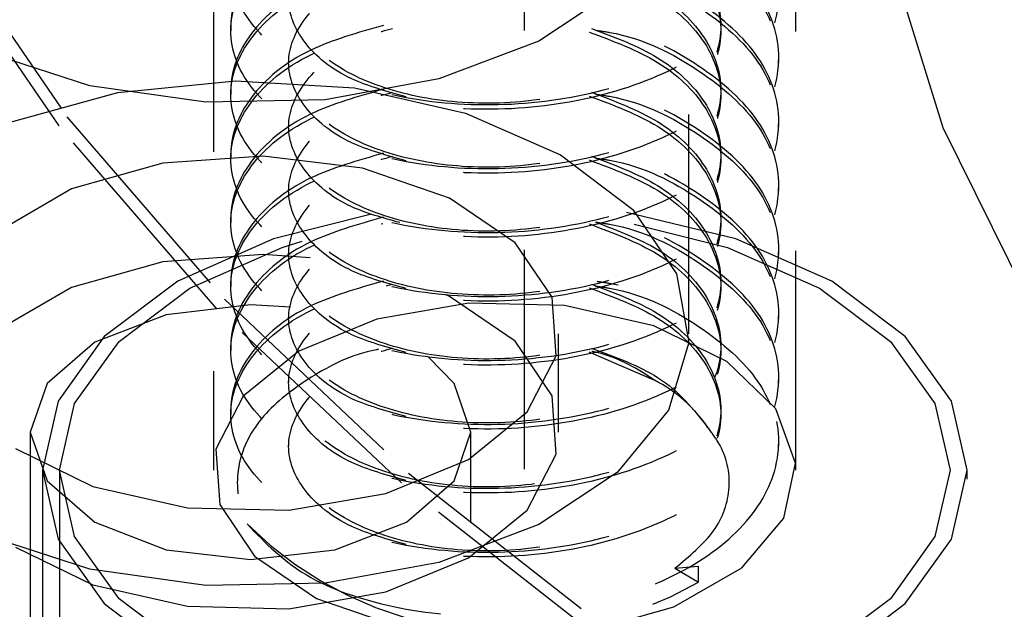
# Model space of a CAD drawing. Header units: inches. Extents: x 1907 to 2452, y -210 to -54.
# Tile 305 of 656: x 1990.757 to 1991.206, y -192.896 to -192.627. Entities that reach past the tile are written whole.
import ezdxf

# ---------------------------------------------------------------- set-up
doc = ezdxf.new("R2010")
doc.units = ezdxf.units.IN
doc.header["$LTSCALE"] = 0.5
doc.header["$MEASUREMENT"] = 0
doc.linetypes.add('HIDDEN', pattern=[0.225, 0.15, -0.075])
doc.layers.add('SID-M-H', color=4, linetype='HIDDEN')

msp = doc.modelspace()

# ---------------------------------------------------------------- linework, layer by layer
at = {"layer": 'SID-M-H'}
for p, q in [((1990.84559, -191.78739), (1990.84559, -192.83256)), ((1991.11121, -192.83256), (1991.11121, -191.78739)), ((1990.98745, -193.23211), (1990.98745, -192.44318)), ((1991.06245, -192.77036), (1991.06245, -192.54989)), ((1990.71946, -192.58506), (1990.77867, -192.67149)), ((1990.7751, -192.6756), (1990.71577, -192.58899)), ((1991.15422, -192.59893), (1991.17824, -192.67629)), ((1991.02969, -192.61322), (1990.99389, -192.63692)), ((1990.8534, -192.63003), (1990.8534, -192.63216)), ((1990.99389, -192.63692), (1990.94835, -192.65416)), ((1990.78908, -192.6573), (1990.7416, -192.64189)), ((1990.87982, -192.64461), (1990.87982, -192.64674)), ((1991.1034, -192.64674), (1991.1034, -192.64461)), ((1990.94835, -192.65416), (1990.89643, -192.66367)), ((1990.842, -192.66475), (1990.78908, -192.6573)), ((1990.80195, -192.66031), (1990.85562, -192.65497)), ((1990.8534, -192.6592), (1990.8534, -192.66132)), ((1990.85562, -192.65497), (1990.9098, -192.65819)), ((1990.9098, -192.65819), (1990.96047, -192.66972)), ((1990.75276, -192.67382), (1990.80195, -192.66031)), ((1990.89643, -192.66367), (1990.842, -192.66475)), ((1990.77867, -192.67149), (1990.85052, -192.75466)), ((1990.96047, -192.66972), (1991.00387, -192.68872)), ((1990.8471, -192.75895), (1990.7751, -192.6756)), ((1990.87982, -192.67378), (1990.87982, -192.6759)), ((1991.1034, -192.6759), (1991.1034, -192.67378)), ((1991.17824, -192.67629), (1991.21569, -192.75185)), ((1990.86826, -192.68932), (1990.82236, -192.69262)), ((1990.8534, -192.68836), (1990.8534, -192.69048)), ((1990.91352, -192.6948), (1990.86826, -192.68932)), ((1991.00387, -192.68872), (1991.03678, -192.71377)), ((1990.82236, -192.69262), (1990.78081, -192.70435)), ((1990.95325, -192.70847), (1990.91352, -192.6948)), ((1990.87982, -192.70294), (1990.87982, -192.70507)), ((1991.1034, -192.70507), (1991.1034, -192.70294)), ((1990.78081, -192.70435), (1990.7481, -192.72323)), ((1990.98315, -192.72884), (1990.95325, -192.70847)), ((1990.8534, -192.71752), (1990.8534, -192.71965)), ((1990.91708, -192.71605), (1990.87293, -192.72711)), ((1991.08387, -192.72711), (1991.03397, -192.71509)), ((1991.03678, -192.71377), (1991.05676, -192.74302)), ((1991.03742, -192.72036), (1991.07996, -192.73101)), ((1990.87293, -192.72711), (1990.82924, -192.74646)), ((1990.83477, -192.74965), (1990.87684, -192.73101)), ((1990.87684, -192.73101), (1990.88593, -192.72816)), ((1990.99996, -192.75372), (1990.98315, -192.72884)), ((1991.07996, -192.73101), (1991.12203, -192.74965)), ((1991.12756, -192.74646), (1991.08387, -192.72711)), ((1990.86826, -192.73423), (1990.82236, -192.73753)), ((1990.88965, -192.7357), (1990.86826, -192.73423)), ((1990.87982, -192.7321), (1990.87982, -192.73423)), ((1991.1034, -192.73423), (1991.1034, -192.7321)), ((1990.82236, -192.73753), (1990.78081, -192.74926)), ((1991.05676, -192.74302), (1991.06233, -192.7743)), ((1990.82924, -192.74646), (1990.79572, -192.77168)), ((1990.8534, -192.74668), (1990.8534, -192.74881)), ((1991.16108, -192.77168), (1991.12756, -192.74646)), ((1990.78081, -192.74926), (1990.7481, -192.76814)), ((1990.80249, -192.77393), (1990.83477, -192.74965)), ((1990.95325, -192.75338), (1990.95131, -192.75244)), ((1990.98315, -192.77375), (1990.95325, -192.75338)), ((1991.12203, -192.74965), (1991.15431, -192.77393)), ((1990.86245, -192.75725), (1990.82399, -192.76167)), ((1990.85052, -192.75466), (1990.93449, -192.83396)), ((1990.88068, -192.75822), (1990.86245, -192.75725)), ((1990.96197, -192.75648), (1990.92007, -192.76368)), ((1991.00566, -192.75753), (1990.96197, -192.75648)), ((1991.00187, -192.78039), (1990.99996, -192.75372)), ((1991.04638, -192.7667), (1991.00566, -192.75753)), ((1990.82399, -192.76167), (1990.79138, -192.77425)), ((1990.93125, -192.83841), (1990.8471, -192.75895)), ((1990.87982, -192.76126), (1990.87982, -192.76339)), ((1991.1034, -192.76339), (1991.1034, -192.76126)), ((1990.92007, -192.76368), (1990.88449, -192.77835)), ((1991.07975, -192.78301), (1991.04638, -192.7667)), ((1991.00295, -192.81527), (1991.00295, -192.77036)), ((1990.79138, -192.77425), (1990.7696, -192.79307)), ((1990.79572, -192.77168), (1990.77465, -192.80105)), ((1990.7822, -192.80222), (1990.80249, -192.77393)), ((1990.8534, -192.77584), (1990.8534, -192.77797)), ((1990.99996, -192.79863), (1990.98315, -192.77375)), ((1991.06233, -192.7743), (1991.05308, -192.80529)), ((1991.15431, -192.77393), (1991.1746, -192.80222)), ((1991.18215, -192.80105), (1991.16108, -192.77168)), ((1990.88449, -192.77835), (1990.85908, -192.79889)), ((1990.98867, -192.80598), (1991.00187, -192.78039)), ((1991.01676, -192.77865), (1991.04675, -192.79156)), ((1990.9553, -192.79307), (1990.94361, -192.78105)), ((1991.10213, -192.80469), (1991.07975, -192.78301)), ((1990.7696, -192.79307), (1990.76195, -192.81527)), ((1990.87982, -192.79043), (1990.87982, -192.79255)), ((1990.96295, -192.81527), (1990.9553, -192.79307)), ((1991.1034, -192.79255), (1991.1034, -192.79043)), ((1990.77465, -192.80105), (1990.76746, -192.83256)), ((1990.77528, -192.83256), (1990.7822, -192.80222)), ((1990.85908, -192.79889), (1990.84661, -192.82308)), ((1991.00187, -192.8253), (1990.99996, -192.79863)), ((1991.1746, -192.80222), (1991.18153, -192.83256)), ((1991.18934, -192.83256), (1991.18215, -192.80105)), ((1990.8534, -192.80501), (1990.8534, -192.80713)), ((1990.9618, -192.82771), (1990.98867, -192.80598)), ((1991.05308, -192.80529), (1991.02969, -192.83368)), ((1991.1111, -192.8294), (1991.10213, -192.80469)), ((1990.76195, -192.81527), (1990.76195, -194.85662)), ((1990.76195, -192.81527), (1990.7696, -192.83747)), ((1990.9553, -192.83747), (1990.96295, -192.81527)), ((1990.96295, -194.85662), (1990.96295, -192.81527)), ((1990.87982, -192.81959), (1990.87982, -192.82171)), ((1991.1034, -192.82171), (1991.1034, -192.81959)), ((1990.75524, -192.82278), (1990.79053, -192.84004)), ((1990.84661, -192.82308), (1990.84841, -192.8483)), ((1990.98867, -192.85089), (1991.00187, -192.8253)), ((1990.92416, -192.84323), (1990.9618, -192.82771)), ((1991.10569, -192.85444), (1991.1111, -192.8294)), ((1990.76746, -192.83256), (1990.76746, -193.0367)), ((1990.76746, -192.83256), (1990.77465, -192.86408)), ((1990.77528, -192.83256), (1990.77528, -193.02004)), ((1990.7822, -192.86291), (1990.77528, -192.83256)), ((1990.93449, -192.83396), (1991.02996, -192.9088)), ((1991.02969, -192.83368), (1990.99389, -192.85738)), ((1991.18153, -192.83256), (1991.1746, -192.86291)), ((1991.18153, -193.02004), (1991.18153, -192.83256)), ((1991.18215, -192.86408), (1991.18934, -192.83256)), ((1991.18934, -193.0367), (1991.18934, -192.83256)), ((1990.7696, -192.83747), (1990.79138, -192.8563)), ((1991.02692, -192.9134), (1990.93125, -192.83841)), ((1990.93351, -192.8563), (1990.9553, -192.83747)), ((1990.79053, -192.84004), (1990.83362, -192.84974)), ((1990.87983, -192.85085), (1990.92416, -192.84323)), ((1990.83362, -192.84974), (1990.87983, -192.85085)), ((1990.84841, -192.8483), (1990.86431, -192.87181)), ((1990.9618, -192.87262), (1990.98867, -192.85089)), ((1990.79138, -192.8563), (1990.82399, -192.86887)), ((1990.90091, -192.86887), (1990.93351, -192.8563)), ((1991.08649, -192.87712), (1991.10569, -192.85444)), ((1990.99389, -192.85738), (1990.94835, -192.87463)), ((1990.78908, -192.87777), (1990.7416, -192.86236)), ((1990.77465, -192.86408), (1990.79572, -192.89345)), ((1990.80249, -192.8912), (1990.7822, -192.86291)), ((1991.1746, -192.86291), (1991.15431, -192.8912)), ((1991.16108, -192.89345), (1991.18215, -192.86408)), ((1990.75524, -192.86769), (1990.79053, -192.88495)), ((1990.82399, -192.86887), (1990.86245, -192.87329)), ((1990.86245, -192.87329), (1990.90091, -192.86887)), ((1990.86431, -192.87181), (1990.89256, -192.89107)), ((1990.94835, -192.87463), (1990.89643, -192.88414)), ((1990.92416, -192.88814), (1990.9618, -192.87262)), ((1990.842, -192.88521), (1990.78908, -192.87777)), ((1991.05557, -192.89496), (1991.08649, -192.87712)), ((1991.05598, -192.87735), (1991.06679, -192.87638)), ((1991.05598, -192.87735), (1991.06679, -192.88359)), ((1991.06679, -192.88359), (1991.06679, -192.87638)), ((1990.79053, -192.88495), (1990.83362, -192.89465)), ((1990.89643, -192.88414), (1990.842, -192.88521)), ((1990.87983, -192.89576), (1990.92416, -192.88814)), ((1990.83477, -192.91548), (1990.80249, -192.8912)), ((1990.89256, -192.89107), (1990.93012, -192.90399)), ((1991.15431, -192.8912), (1991.12203, -192.91548)), ((1990.79572, -192.89345), (1990.82924, -192.91867)), ((1990.83362, -192.89465), (1990.87983, -192.89576)), ((1991.0163, -192.90605), (1991.05557, -192.89496)), ((1991.12756, -192.91867), (1991.16108, -192.89345))]:
    msp.add_line(p, q, dxfattribs=at)
for centre, radius, start, end in [((1991.01642, -192.85018), 0.06601, 34.0512, 62.6467), ((1990.98107, -192.73625), 0.17046, 225.1458, 300.1891)]:
    msp.add_arc(centre, radius, start, end, dxfattribs=at)
for points, knots in [([(1990.92303, -192.54224), (1990.91138, -192.54555), (1990.88541, -192.55293), (1990.86008, -192.57454), (1990.8501, -192.60082), (1990.85992, -192.6274), (1990.88771, -192.64958), (1990.92932, -192.66381), (1990.9784, -192.66762), (1991.02748, -192.66016), (1991.06909, -192.64229), (1991.0969, -192.61643), (1991.10663, -192.58634), (1991.09697, -192.55595), (1991.06879, -192.53096), (1991.0404, -192.51609), (1991.02244, -192.51355), (1991.02053, -192.51328)], [0, 0, 0, 0, 0.058434, 0.130204, 0.201974, 0.273743, 0.345513, 0.417283, 0.489053, 0.560823, 0.632592, 0.704362, 0.776132, 0.847902, 0.919672, 0.991442, 1, 1, 1, 1]), ([(1991.01982, -192.5153), (1991.02197, -192.5156), (1991.04017, -192.51816), (1991.0688, -192.53307), (1991.09697, -192.55808), (1991.10663, -192.58846), (1991.0969, -192.61856), (1991.06909, -192.64442), (1991.02748, -192.66229), (1990.9784, -192.66975), (1990.92932, -192.66593), (1990.88771, -192.6517), (1990.85992, -192.62952), (1990.85011, -192.60295), (1990.86005, -192.57665), (1990.88599, -192.55469), (1990.91279, -192.54713), (1990.92525, -192.54361)], [0, 0, 0, 0, 0.009576, 0.08099, 0.152403, 0.223817, 0.295231, 0.366644, 0.438058, 0.509471, 0.580885, 0.652298, 0.723712, 0.795126, 0.866539, 0.937953, 1, 1, 1, 1]), ([(1990.92303, -192.5714), (1990.91138, -192.57471), (1990.88541, -192.58209), (1990.86008, -192.6037), (1990.8501, -192.62999), (1990.85992, -192.65656), (1990.88771, -192.67874), (1990.92932, -192.69297), (1990.9784, -192.69678), (1991.02748, -192.68932), (1991.06909, -192.67145), (1991.0969, -192.6456), (1991.10663, -192.6155), (1991.09697, -192.58512), (1991.06879, -192.56012), (1991.0404, -192.54526), (1991.02244, -192.54271), (1991.02053, -192.54244)], [0, 0, 0, 0, 0.058434, 0.130204, 0.201974, 0.273743, 0.345513, 0.417283, 0.489053, 0.560823, 0.632592, 0.704362, 0.776132, 0.847902, 0.919672, 0.991442, 1, 1, 1, 1]), ([(1991.01982, -192.54446), (1991.02197, -192.54476), (1991.04017, -192.54732), (1991.0688, -192.56223), (1991.09697, -192.58725), (1991.10663, -192.61763), (1991.0969, -192.64772), (1991.06909, -192.67358), (1991.02748, -192.69145), (1990.9784, -192.69891), (1990.92932, -192.6951), (1990.88771, -192.68087), (1990.85992, -192.65868), (1990.85011, -192.63212), (1990.86005, -192.60581), (1990.88599, -192.58385), (1990.91279, -192.57629), (1990.92525, -192.57277)], [0, 0, 0, 0, 0.009576, 0.08099, 0.152403, 0.223817, 0.295231, 0.366644, 0.438058, 0.509471, 0.580885, 0.652298, 0.723712, 0.795126, 0.866539, 0.937953, 1, 1, 1, 1]), ([(1991.0179, -192.54361), (1991.0286, -192.54763), (1991.05065, -192.55592), (1991.07176, -192.57681), (1991.07957, -192.60084), (1991.07184, -192.62505), (1991.04992, -192.6458), (1991.01711, -192.66029), (1990.9784, -192.66655), (1990.93969, -192.66393), (1990.90687, -192.65309), (1990.88497, -192.63599), (1990.87719, -192.6154), (1990.88518, -192.59514), (1990.90308, -192.57957), (1990.92073, -192.5746), (1990.9272, -192.57277)], [0, 0, 0, 0, 0.06985, 0.143796, 0.217743, 0.29169, 0.365636, 0.439583, 0.513529, 0.587476, 0.661422, 0.735369, 0.809316, 0.883262, 0.957209, 1, 1, 1, 1]), ([(1991.01696, -192.54532), (1991.02801, -192.54947), (1991.0504, -192.55786), (1991.07176, -192.57892), (1991.0796, -192.603), (1991.07174, -192.62705), (1991.05115, -192.64757), (1991.02983, -192.65563), (1991.01982, -192.65941)], [0, 0, 0, 0, 0.166236, 0.336934, 0.507632, 0.678329, 0.849027, 1, 1, 1, 1]), ([(1990.92303, -192.60056), (1990.91138, -192.60387), (1990.88541, -192.61125), (1990.86008, -192.63286), (1990.8501, -192.65915), (1990.85992, -192.68572), (1990.88771, -192.7079), (1990.92932, -192.72213), (1990.9784, -192.72594), (1991.02748, -192.71849), (1991.06909, -192.70062), (1991.0969, -192.67476), (1991.10663, -192.64466), (1991.09697, -192.61428), (1991.06879, -192.58929), (1991.0404, -192.57442), (1991.02244, -192.57188), (1991.02053, -192.57161)], [0, 0, 0, 0, 0.058434, 0.130204, 0.201974, 0.273743, 0.345513, 0.417283, 0.489053, 0.560823, 0.632592, 0.704362, 0.776132, 0.847902, 0.919672, 0.991442, 1, 1, 1, 1]), ([(1991.01982, -192.57362), (1991.02197, -192.57393), (1991.04017, -192.57648), (1991.0688, -192.5914), (1991.09697, -192.61641), (1991.10663, -192.64679), (1991.0969, -192.67688), (1991.06909, -192.70274), (1991.02748, -192.72061), (1990.9784, -192.72807), (1990.92932, -192.72426), (1990.88771, -192.71003), (1990.85992, -192.68784), (1990.85011, -192.66128), (1990.86005, -192.63497), (1990.88599, -192.61302), (1990.91279, -192.60545), (1990.92525, -192.60193)], [0, 0, 0, 0, 0.009576, 0.08099, 0.152403, 0.223817, 0.295231, 0.366644, 0.438058, 0.509471, 0.580885, 0.652298, 0.723712, 0.795126, 0.866539, 0.937953, 1, 1, 1, 1]), ([(1991.0179, -192.57277), (1991.0286, -192.5768), (1991.05065, -192.58508), (1991.07176, -192.60598), (1991.07957, -192.63), (1991.07184, -192.65421), (1991.04992, -192.67497), (1991.01711, -192.68945), (1990.9784, -192.69571), (1990.93969, -192.69309), (1990.90687, -192.68225), (1990.88497, -192.66515), (1990.87719, -192.64456), (1990.88518, -192.6243), (1990.90308, -192.60873), (1990.92073, -192.60376), (1990.9272, -192.60193)], [0, 0, 0, 0, 0.06985, 0.143796, 0.217743, 0.29169, 0.365636, 0.439583, 0.513529, 0.587476, 0.661422, 0.735369, 0.809316, 0.883262, 0.957209, 1, 1, 1, 1]), ([(1990.93337, -192.66229), (1990.92467, -192.6599), (1990.90471, -192.65443), (1990.88512, -192.63797), (1990.87715, -192.61756), (1990.88521, -192.59726), (1990.90282, -192.58186), (1990.92009, -192.57696), (1990.92621, -192.57523)], [0, 0, 0, 0, 0.14505, 0.333051, 0.521052, 0.709054, 0.897055, 1, 1, 1, 1]), ([(1991.01696, -192.57448), (1991.02801, -192.57863), (1991.0504, -192.58703), (1991.07176, -192.60809), (1991.0796, -192.63217), (1991.07174, -192.65621), (1991.05115, -192.67673), (1991.02983, -192.68479), (1991.01982, -192.68857)], [0, 0, 0, 0, 0.1662364, 0.3369341, 0.5076317, 0.6783294, 0.8490271, 1, 1, 1, 1]), ([(1990.92303, -192.62973), (1990.91138, -192.63304), (1990.88541, -192.64041), (1990.86008, -192.66202), (1990.8501, -192.68831), (1990.85992, -192.71488), (1990.88771, -192.73706), (1990.92932, -192.75129), (1990.9784, -192.75511), (1991.02748, -192.74765), (1991.06909, -192.72978), (1991.0969, -192.70392), (1991.10663, -192.67382), (1991.09697, -192.64344), (1991.06879, -192.61845), (1991.0404, -192.60358), (1991.02244, -192.60104), (1991.02053, -192.60077)], [0, 0, 0, 0, 0.058434, 0.130204, 0.201974, 0.273743, 0.345513, 0.417283, 0.489053, 0.560823, 0.632592, 0.704362, 0.776132, 0.847902, 0.919672, 0.991442, 1, 1, 1, 1]), ([(1991.01982, -192.60279), (1991.02197, -192.60309), (1991.04017, -192.60564), (1991.0688, -192.62056), (1991.09697, -192.64557), (1991.10663, -192.67595), (1991.0969, -192.70605), (1991.06909, -192.73191), (1991.02748, -192.74977), (1990.9784, -192.75723), (1990.92932, -192.75342), (1990.88771, -192.73919), (1990.85992, -192.71701), (1990.85011, -192.69044), (1990.86005, -192.66413), (1990.88599, -192.64218), (1990.91279, -192.63461), (1990.92525, -192.6311)], [0, 0, 0, 0, 0.009576, 0.08099, 0.152403, 0.223817, 0.295231, 0.366644, 0.438058, 0.509471, 0.580885, 0.652298, 0.723712, 0.795126, 0.866539, 0.937953, 1, 1, 1, 1]), ([(1991.0179, -192.60193), (1991.0286, -192.60596), (1991.05065, -192.61424), (1991.07176, -192.63514), (1991.07957, -192.65917), (1991.07184, -192.68337), (1991.04992, -192.70413), (1991.01711, -192.71861), (1990.9784, -192.72488), (1990.93969, -192.72226), (1990.90687, -192.71142), (1990.88497, -192.69431), (1990.87719, -192.67372), (1990.88518, -192.65346), (1990.90308, -192.6379), (1990.92073, -192.63292), (1990.9272, -192.6311)], [0, 0, 0, 0, 0.06985, 0.143796, 0.217743, 0.29169, 0.365636, 0.439583, 0.513529, 0.587476, 0.661422, 0.735369, 0.809316, 0.883262, 0.957209, 1, 1, 1, 1]), ([(1990.93337, -192.69145), (1990.92467, -192.68906), (1990.90471, -192.68359), (1990.88512, -192.66713), (1990.87715, -192.64672), (1990.88521, -192.62643), (1990.90282, -192.61102), (1990.92009, -192.60612), (1990.92621, -192.60439)], [0, 0, 0, 0, 0.14505, 0.333051, 0.521052, 0.709054, 0.897055, 1, 1, 1, 1]), ([(1991.01696, -192.60365), (1991.02801, -192.60779), (1991.0504, -192.61619), (1991.07176, -192.63725), (1991.07959, -192.66132), (1991.07176, -192.68539), (1991.0504, -192.70646), (1991.02801, -192.71486), (1991.01696, -192.719)], [0, 0, 0, 0, 0.163734, 0.331862, 0.49999, 0.668118, 0.836246, 1, 1, 1, 1]), ([(1990.92303, -192.65889), (1990.91138, -192.6622), (1990.88541, -192.66957), (1990.86008, -192.69119), (1990.8501, -192.71747), (1990.85992, -192.74404), (1990.88771, -192.76623), (1990.92932, -192.78046), (1990.9784, -192.78427), (1991.02748, -192.77681), (1991.06909, -192.75894), (1991.0969, -192.73308), (1991.10663, -192.70299), (1991.09697, -192.6726), (1991.06879, -192.64761), (1991.0404, -192.63274), (1991.02244, -192.6302), (1991.02053, -192.62993)], [0, 0, 0, 0, 0.058434, 0.130204, 0.201974, 0.273743, 0.345513, 0.417283, 0.489053, 0.560823, 0.632592, 0.704362, 0.776132, 0.847902, 0.919672, 0.991442, 1, 1, 1, 1]), ([(1991.01982, -192.63195), (1991.02197, -192.63225), (1991.04017, -192.6348), (1991.0688, -192.64972), (1991.09697, -192.67473), (1991.10663, -192.70511), (1991.0969, -192.73521), (1991.06909, -192.76107), (1991.02748, -192.77894), (1990.9784, -192.7864), (1990.92932, -192.78258), (1990.88771, -192.76835), (1990.85992, -192.74617), (1990.85011, -192.7196), (1990.86005, -192.6933), (1990.88599, -192.67134), (1990.91279, -192.66378), (1990.92525, -192.66026)], [0, 0, 0, 0, 0.009576, 0.08099, 0.152403, 0.223817, 0.295231, 0.366644, 0.438058, 0.509471, 0.580885, 0.652298, 0.723712, 0.795126, 0.866539, 0.937953, 1, 1, 1, 1]), ([(1991.0179, -192.6311), (1991.0286, -192.63512), (1991.05065, -192.64341), (1991.07176, -192.6643), (1991.07957, -192.68833), (1991.07184, -192.71253), (1991.04992, -192.73329), (1991.01711, -192.74777), (1990.9784, -192.75404), (1990.93969, -192.75142), (1990.90687, -192.74058), (1990.88497, -192.72348), (1990.87719, -192.70288), (1990.88518, -192.68262), (1990.90308, -192.66706), (1990.92073, -192.66208), (1990.9272, -192.66026)], [0, 0, 0, 0, 0.0698499, 0.1437965, 0.217743, 0.2916896, 0.3656361, 0.4395827, 0.5135293, 0.5874758, 0.6614224, 0.735369, 0.8093155, 0.8832621, 0.9572087, 1, 1, 1, 1]), ([(1990.93047, -192.71966), (1990.92282, -192.71753), (1990.90394, -192.71229), (1990.88516, -192.69627), (1990.87714, -192.67589), (1990.88521, -192.65559), (1990.90282, -192.64018), (1990.92009, -192.63528), (1990.92621, -192.63355)], [0, 0, 0, 0, 0.130209, 0.321474, 0.512738, 0.704003, 0.895268, 1, 1, 1, 1]), ([(1991.01696, -192.63281), (1991.02801, -192.63695), (1991.0504, -192.64535), (1991.07176, -192.66641), (1991.0796, -192.69049), (1991.07174, -192.71454), (1991.05115, -192.73505), (1991.02983, -192.74311), (1991.01982, -192.74689)], [0, 0, 0, 0, 0.166236, 0.336934, 0.507632, 0.678329, 0.849027, 1, 1, 1, 1]), ([(1990.92303, -192.68805), (1990.91138, -192.69136), (1990.88541, -192.69874), (1990.86008, -192.72035), (1990.8501, -192.74663), (1990.85992, -192.77321), (1990.88771, -192.79539), (1990.92932, -192.80962), (1990.9784, -192.81343), (1991.02748, -192.80597), (1991.06909, -192.7881), (1991.0969, -192.76224), (1991.10663, -192.73215), (1991.09697, -192.70176), (1991.06879, -192.67677), (1991.0404, -192.6619), (1991.02244, -192.65936), (1991.02053, -192.65909)], [0, 0, 0, 0, 0.058434, 0.130204, 0.201974, 0.273743, 0.345513, 0.417283, 0.489053, 0.560823, 0.632592, 0.704362, 0.776132, 0.847902, 0.919672, 0.991442, 1, 1, 1, 1]), ([(1991.01982, -192.66111), (1991.02197, -192.66141), (1991.04017, -192.66397), (1991.0688, -192.67888), (1991.09697, -192.7039), (1991.10663, -192.73427), (1991.0969, -192.76437), (1991.06909, -192.79023), (1991.02748, -192.8081), (1990.9784, -192.81556), (1990.92932, -192.81175), (1990.88771, -192.79751), (1990.85992, -192.77533), (1990.85011, -192.74877), (1990.86005, -192.72246), (1990.88599, -192.7005), (1990.91279, -192.69294), (1990.92525, -192.68942)], [0, 0, 0, 0, 0.009576, 0.08099, 0.152403, 0.223817, 0.295231, 0.366644, 0.438058, 0.509471, 0.580885, 0.652298, 0.723712, 0.795126, 0.866539, 0.937953, 1, 1, 1, 1]), ([(1991.0179, -192.66026), (1991.0286, -192.66428), (1991.05065, -192.67257), (1991.07176, -192.69346), (1991.07957, -192.71749), (1991.07184, -192.7417), (1991.04992, -192.76245), (1991.01711, -192.77693), (1990.9784, -192.7832), (1990.93969, -192.78058), (1990.90687, -192.76974), (1990.88497, -192.75264), (1990.87719, -192.73205), (1990.88518, -192.71179), (1990.90308, -192.69622), (1990.92073, -192.69125), (1990.9272, -192.68942)], [0, 0, 0, 0, 0.06985, 0.143796, 0.217743, 0.29169, 0.365636, 0.439583, 0.513529, 0.587476, 0.661422, 0.735369, 0.809316, 0.883262, 0.957209, 1, 1, 1, 1]), ([(1990.93337, -192.74977), (1990.92467, -192.74739), (1990.90471, -192.74191), (1990.88512, -192.72545), (1990.87715, -192.70505), (1990.88521, -192.68475), (1990.90282, -192.66934), (1990.92009, -192.66444), (1990.92621, -192.66271)], [0, 0, 0, 0, 0.14505, 0.333051, 0.521052, 0.709054, 0.897055, 1, 1, 1, 1]), ([(1991.01696, -192.66197), (1991.02801, -192.66611), (1991.0504, -192.67451), (1991.07176, -192.69557), (1991.0796, -192.71965), (1991.07174, -192.7437), (1991.05115, -192.76422), (1991.02983, -192.77227), (1991.01982, -192.77606)], [0, 0, 0, 0, 0.166236, 0.336934, 0.507632, 0.678329, 0.849027, 1, 1, 1, 1]), ([(1990.92303, -192.71721), (1990.91138, -192.72052), (1990.88541, -192.7279), (1990.86008, -192.74951), (1990.8501, -192.7758), (1990.85992, -192.80237), (1990.88771, -192.82455), (1990.92932, -192.83878), (1990.9784, -192.84259), (1991.02748, -192.83513), (1991.06909, -192.81727), (1991.0969, -192.79141), (1991.10663, -192.76131), (1991.09697, -192.73093), (1991.06879, -192.70594), (1991.0404, -192.69107), (1991.02244, -192.68853), (1991.02053, -192.68825)], [0, 0, 0, 0, 0.058434, 0.130204, 0.201974, 0.273743, 0.345513, 0.417283, 0.489053, 0.560823, 0.632592, 0.704362, 0.776132, 0.847902, 0.919672, 0.991442, 1, 1, 1, 1]), ([(1991.01982, -192.69027), (1991.02197, -192.69057), (1991.04017, -192.69313), (1991.0688, -192.70804), (1991.09697, -192.73306), (1991.10663, -192.76344), (1991.0969, -192.79353), (1991.06909, -192.81939), (1991.02748, -192.83726), (1990.9784, -192.84472), (1990.92932, -192.84091), (1990.88771, -192.82668), (1990.85992, -192.8045), (1990.85009, -192.77792), (1990.86011, -192.75166), (1990.88478, -192.73042), (1990.90984, -192.72325), (1990.92061, -192.72016)], [0, 0, 0, 0, 0.009655, 0.081656, 0.153658, 0.225659, 0.29766, 0.369662, 0.441663, 0.513664, 0.585666, 0.657667, 0.729668, 0.80167, 0.873671, 0.945672, 1, 1, 1, 1]), ([(1991.0179, -192.68942), (1991.0286, -192.69345), (1991.05065, -192.70173), (1991.07176, -192.72262), (1991.07957, -192.74665), (1991.07184, -192.77086), (1991.04992, -192.79161), (1991.01711, -192.8061), (1990.9784, -192.81236), (1990.93969, -192.80974), (1990.90687, -192.7989), (1990.88497, -192.7818), (1990.87717, -192.76119), (1990.88526, -192.741), (1990.90189, -192.72608), (1990.91786, -192.72146), (1990.92273, -192.72005)], [0, 0, 0, 0, 0.07058, 0.1453, 0.220019, 0.294739, 0.369459, 0.444178, 0.518898, 0.593618, 0.668337, 0.743057, 0.817777, 0.892496, 0.967216, 1, 1, 1, 1]), ([(1990.93337, -192.77894), (1990.92467, -192.77655), (1990.90471, -192.77107), (1990.88512, -192.75461), (1990.87715, -192.73421), (1990.88521, -192.71391), (1990.90282, -192.6985), (1990.92009, -192.69361), (1990.92621, -192.69187)], [0, 0, 0, 0, 0.14505, 0.333051, 0.521052, 0.709054, 0.897055, 1, 1, 1, 1]), ([(1991.01696, -192.69113), (1991.02801, -192.69528), (1991.0504, -192.70367), (1991.07176, -192.72474), (1991.0796, -192.74881), (1991.07174, -192.77286), (1991.05115, -192.79338), (1991.02983, -192.80144), (1991.01982, -192.80522)], [0, 0, 0, 0, 0.1662364, 0.3369341, 0.5076317, 0.6783294, 0.8490271, 1, 1, 1, 1]), ([(1990.92303, -192.74637), (1990.91138, -192.74968), (1990.88541, -192.75706), (1990.86008, -192.77867), (1990.8501, -192.80496), (1990.85992, -192.83153), (1990.88771, -192.85371), (1990.92932, -192.86794), (1990.9784, -192.87176), (1991.02748, -192.8643), (1991.06909, -192.84643), (1991.0969, -192.82057), (1991.10663, -192.79047), (1991.09697, -192.76009), (1991.06879, -192.7351), (1991.0404, -192.72023), (1991.02244, -192.71769), (1991.02053, -192.71742)], [0, 0, 0, 0, 0.058434, 0.130204, 0.201974, 0.273743, 0.345513, 0.417283, 0.489053, 0.560823, 0.632592, 0.704362, 0.776132, 0.847902, 0.919672, 0.991442, 1, 1, 1, 1]), ([(1991.01982, -192.71943), (1991.02197, -192.71974), (1991.04017, -192.72229), (1991.0688, -192.73721), (1991.09697, -192.76222), (1991.10663, -192.7926), (1991.0969, -192.8227), (1991.06909, -192.84855), (1991.02748, -192.86642), (1990.9784, -192.87388), (1990.92932, -192.87007), (1990.88771, -192.85584), (1990.85992, -192.83366), (1990.85011, -192.80709), (1990.86005, -192.78078), (1990.88599, -192.75883), (1990.91279, -192.75126), (1990.92525, -192.74775)], [0, 0, 0, 0, 0.009576, 0.08099, 0.152403, 0.223817, 0.295231, 0.366644, 0.438058, 0.509471, 0.580885, 0.652298, 0.723712, 0.795126, 0.866539, 0.937953, 1, 1, 1, 1]), ([(1991.0202, -192.7196), (1991.03007, -192.72334), (1991.05125, -192.73135), (1991.07174, -192.7518), (1991.07958, -192.77581), (1991.07184, -192.80002), (1991.04992, -192.82078), (1991.01711, -192.83526), (1990.9784, -192.84153), (1990.93969, -192.83891), (1990.90687, -192.82806), (1990.88497, -192.81096), (1990.87719, -192.79037), (1990.88518, -192.77011), (1990.90308, -192.75455), (1990.92073, -192.74957), (1990.9272, -192.74775)], [0, 0, 0, 0, 0.064869, 0.139212, 0.213554, 0.287897, 0.362239, 0.436582, 0.510924, 0.585267, 0.659609, 0.733952, 0.808294, 0.882637, 0.95698, 1, 1, 1, 1]), ([(1990.93337, -192.8081), (1990.92467, -192.80571), (1990.90471, -192.80024), (1990.88511, -192.78377), (1990.87716, -192.76338), (1990.88515, -192.74303), (1990.90393, -192.72701), (1990.92277, -192.72178), (1990.93039, -192.71966)], [0, 0, 0, 0, 0.1415665, 0.3250526, 0.5085387, 0.6920248, 0.8755109, 1, 1, 1, 1]), ([(1991.01696, -192.7203), (1991.02801, -192.72444), (1991.0504, -192.73284), (1991.07176, -192.7539), (1991.0796, -192.77798), (1991.07174, -192.80202), (1991.05115, -192.82254), (1991.02983, -192.8306), (1991.01982, -192.83438)], [0, 0, 0, 0, 0.1662364, 0.3369341, 0.5076317, 0.6783294, 0.8490271, 1, 1, 1, 1]), ([(1990.86084, -192.85709), (1990.86925, -192.86587), (1990.88521, -192.88253), (1990.92955, -192.89705), (1990.97834, -192.90093), (1991.0275, -192.89345), (1991.06908, -192.87559), (1991.0969, -192.84973), (1991.10663, -192.81964), (1991.09697, -192.78925), (1991.06879, -192.76426), (1991.0404, -192.74939), (1991.02244, -192.74685), (1991.02053, -192.74658)], [0, 0, 0, 0, 0.1089661, 0.2066753, 0.3043844, 0.4020935, 0.4998026, 0.5975118, 0.6952209, 0.79293, 0.8906391, 0.9883483, 1, 1, 1, 1]), ([(1991.0179, -192.74775), (1991.0286, -192.75177), (1991.05065, -192.76006), (1991.07176, -192.78095), (1991.07957, -192.80498), (1991.07184, -192.82918), (1991.04992, -192.84994), (1991.01711, -192.86442), (1990.9784, -192.87069), (1990.93969, -192.86807), (1990.90687, -192.85723), (1990.88497, -192.84013), (1990.87719, -192.81953), (1990.88518, -192.79927), (1990.90308, -192.78371), (1990.92073, -192.77873), (1990.9272, -192.77691)], [0, 0, 0, 0, 0.06985, 0.143796, 0.217743, 0.29169, 0.365636, 0.439583, 0.513529, 0.587476, 0.661422, 0.735369, 0.809316, 0.883262, 0.957209, 1, 1, 1, 1]), ([(1991.01982, -192.7486), (1991.02197, -192.7489), (1991.04017, -192.75145), (1991.06879, -192.76636), (1991.09701, -192.79141), (1991.10647, -192.82167), (1991.09751, -192.85221), (1991.07703, -192.86833), (1991.06679, -192.87638)], [0, 0, 0, 0, 0.026118, 0.220895, 0.415671, 0.610447, 0.805224, 1, 1, 1, 1]), ([(1990.93337, -192.83726), (1990.92467, -192.83487), (1990.90471, -192.8294), (1990.88512, -192.81294), (1990.87715, -192.79253), (1990.88521, -192.77224), (1990.90282, -192.75683), (1990.92009, -192.75193), (1990.92621, -192.7502)], [0, 0, 0, 0, 0.14505, 0.333051, 0.521052, 0.709054, 0.897055, 1, 1, 1, 1]), ([(1991.01696, -192.74946), (1991.02801, -192.7536), (1991.0504, -192.762), (1991.07176, -192.78306), (1991.0796, -192.80714), (1991.07174, -192.83118), (1991.05115, -192.8517), (1991.02983, -192.85976), (1991.01982, -192.86354)], [0, 0, 0, 0, 0.166236, 0.336934, 0.507632, 0.678329, 0.849027, 1, 1, 1, 1]), ([(1990.92085, -192.77754), (1990.92052, -192.7776), (1990.90844, -192.77971), (1990.88887, -192.79002), (1990.86617, -192.80753), (1990.85518, -192.82956), (1990.85631, -192.84662), (1990.86016, -192.85553), (1990.86084, -192.85709)], [0, 0, 0, 0, 0.006461, 0.232905, 0.463611, 0.706131, 0.948491, 1, 1, 1, 1]), ([(1990.93337, -192.86642), (1990.92467, -192.86404), (1990.90471, -192.85856), (1990.88512, -192.8421), (1990.87715, -192.8217), (1990.88521, -192.8014), (1990.90282, -192.78599), (1990.92009, -192.78109), (1990.92621, -192.77936)], [0, 0, 0, 0, 0.14505, 0.333051, 0.521052, 0.709054, 0.897055, 1, 1, 1, 1]), ([(1991.0179, -192.77691), (1991.02879, -192.7809), (1991.05253, -192.78961), (1991.06459, -192.80493), (1991.07111, -192.81322)], [0, 0, 0, 0, 0.458585, 1, 1, 1, 1]), ([(1991.04675, -192.79156), (1991.03887, -192.78646), (1991.03041, -192.781), (1991.01887, -192.77861), (1991.01808, -192.77845)], [0, 0, 0, 0, 0.9314702, 1, 1, 1, 1]), ([(1991.05598, -192.87735), (1991.06254, -192.87188), (1991.0759, -192.86076), (1991.08259, -192.84038), (1991.07922, -192.82402), (1991.07282, -192.81549), (1991.07111, -192.81322)], [0, 0, 0, 0, 0.290411, 0.590872, 0.891197, 1, 1, 1, 1])]:
    msp.add_open_spline(points, degree=3, knots=knots, dxfattribs=at)

doc.saveas('drawing.dxf')
